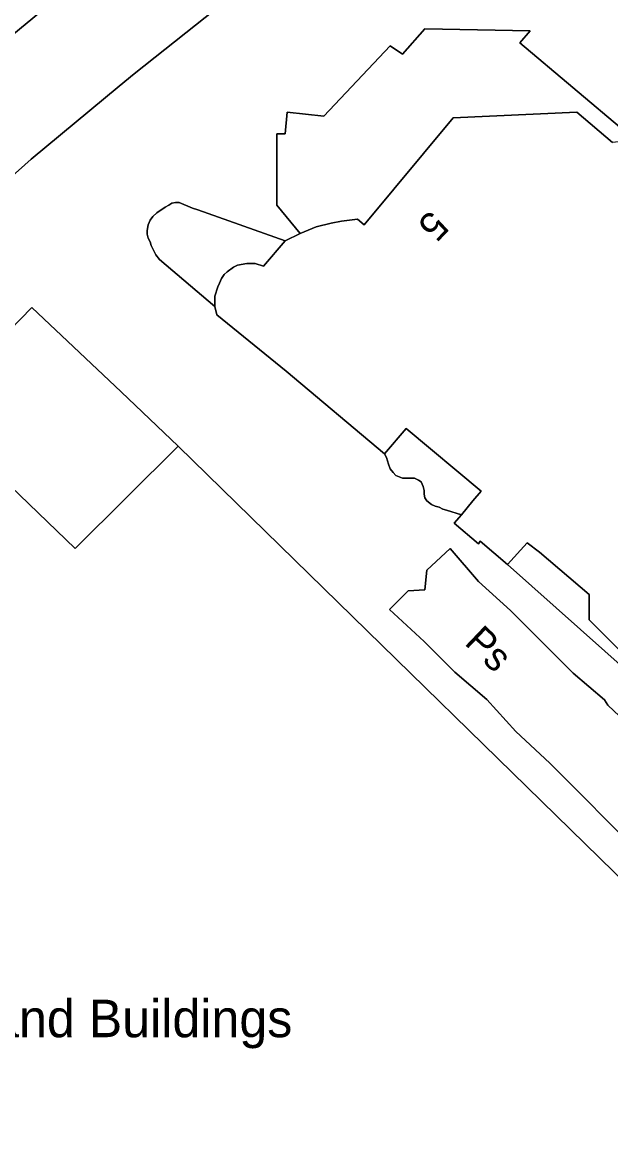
# Model space of a CAD drawing. Extents: x 529240 to 530363, y 179600 to 180767.
# Drawn here: x 530118.5 to 530149.8, y 180396.1 to 180455.7 of the extents above; entities that cross this region are included whole.
import ezdxf

# ---------------------------------------------------------------- set-up
doc = ezdxf.new("R2010")
doc.units = 0
for name, color, linetype in [('Building', 7, 'Continuous'), ('General surface', 7, 'Continuous'), ('Road Or Track', 7, 'Continuous'), ('Roadside', 7, 'Continuous'), ('Unclassified', 7, 'Continuous')]:
    doc.layers.add(name, color=color, linetype=linetype)

msp = doc.modelspace()

# ---------------------------------------------------------------- linework, layer by layer
at = {"layer": 'Building'}
for points in [[(530150.65, 180449.85), (530145, 180454.6), (530145.55, 180455.25), (530139.95, 180455.35), (530138.75, 180454), (530138.1, 180454.45), (530134.55, 180450.7), (530132.6, 180450.9), (530132.5, 180449.75), (530132.05, 180449.75), (530132.05, 180445.95), (530133.3, 180444.45), (530134.15, 180444.8), (530134.95, 180445), (530135.5, 180445.1), (530136.35, 180445.2), (530136.7, 180444.9), (530141.45, 180450.6), (530148.05, 180450.9), (530149.95, 180449.3)], [(530133.3, 180444.45), (530132.05, 180445.95), (530132.05, 180449.75), (530132.5, 180449.75), (530132.6, 180450.9), (530134.55, 180450.7), (530138.1, 180454.45), (530138.75, 180454), (530139.95, 180455.35), (530145.55, 180455.25), (530145, 180454.6), (530150.65, 180449.85), (530151.2, 180450.45), (530157.35, 180445.45), (530157.95, 180445.9), (530171.15, 180434.65)], [(530149.95, 180449.3), (530148.05, 180450.9), (530141.45, 180450.6), (530136.7, 180444.9), (530136.35, 180445.2), (530135.5, 180445.1), (530134.95, 180445), (530134.15, 180444.8), (530133.3, 180444.45), (530132.5, 180444.05), (530131.35, 180442.7), (530130.9, 180442.85), (530130.45, 180442.85), (530129.95, 180442.75), (530129.75, 180442.65), (530129.4, 180442.4), (530129.25, 180442.25), (530129.1, 180442.05), (530129, 180441.8), (530128.9, 180441.6), (530128.75, 180441.1), (530128.75, 180440.55), (530128.85, 180440.1), (530132.55, 180437.1), (530137.8, 180432.7), (530138.95, 180434.05), (530142.95, 180430.7), (530142.5, 180430.2), (530141.9, 180429.45), (530141.5, 180429), (530142.8, 180427.9), (530142.9, 180428.05), (530144.35, 180426.8), (530145.4, 180427.95), (530146.05, 180427.45), (530148.7, 180425.2), (530148.7, 180423.85), (530150.5, 180422.05)], [(530151.4, 180449.45), (530149.95, 180449.3), (530148.05, 180450.9), (530141.45, 180450.6)], [(530133.3, 180444.45), (530134.15, 180444.8), (530134.95, 180445), (530135.5, 180445.1), (530136.35, 180445.2), (530136.7, 180444.9), (530141.45, 180450.6)], [(530132.5, 180444.05), (530133.3, 180444.45)], [(530128.75, 180440.55), (530128.75, 180441.1), (530128.9, 180441.6), (530129, 180441.8), (530129.1, 180442.05), (530129.25, 180442.25), (530129.4, 180442.4), (530129.75, 180442.65), (530129.95, 180442.75), (530130.45, 180442.85), (530130.9, 180442.85), (530131.35, 180442.7), (530132.5, 180444.05)], [(530117.35, 180431.45), (530121.3, 180427.65), (530126.8, 180433.1), (530123.75, 180436), (530119, 180440.5), (530104.35, 180425.45)], [(530126.8, 180433.1), (530123.75, 180436), (530119, 180440.5), (530104.35, 180425.45)], [(530137.8, 180432.7), (530132.55, 180437.1), (530128.85, 180440.1), (530128.75, 180440.55)], [(530141.9, 180429.45), (530142.5, 180430.2), (530142.95, 180430.7), (530138.95, 180434.05), (530137.8, 180432.7)], [(530155.45, 180405.1), (530126.8, 180433.1), (530121.3, 180427.65), (530117.35, 180431.45), (530108.55, 180422.35), (530098.25, 180411.9), (530097.15, 180410.4), (530096.5, 180409.4), (530096.15, 180408.75), (530095.85, 180408.1), (530095.6, 180407.4), (530095.25, 180406.2), (530095.1, 180405.5), (530095, 180404.8), (530094.9, 180404.05), (530094.85, 180403.35), (530094.85, 180402.6), (530094.9, 180401.5), (530095.1, 180399.9), (530095.25, 180399.1), (530095.75, 180397.6), (530096.2, 180396.6), (530096.9, 180395.3)], [(530096.9, 180395.3), (530096.2, 180396.6), (530095.75, 180397.6), (530095.25, 180399.1), (530095.1, 180399.9), (530094.9, 180401.5), (530094.85, 180402.6), (530094.85, 180403.35), (530094.9, 180404.05), (530095, 180404.8), (530095.1, 180405.5), (530095.25, 180406.2), (530095.6, 180407.4), (530095.85, 180408.1), (530096.15, 180408.75), (530096.5, 180409.4), (530097.15, 180410.4), (530098.25, 180411.9), (530108.55, 180422.35), (530117.35, 180431.45), (530121.3, 180427.65), (530126.8, 180433.1)], [(530126.8, 180433.1), (530155.45, 180405.1), (530156.13, 180404.43)], [(530141.9, 180429.45), (530141.1, 180429.7), (530140.9, 180429.75), (530140.7, 180429.85), (530140.5, 180429.9), (530140.3, 180430), (530140.05, 180430.2), (530139.95, 180430.35), (530139.9, 180430.55), (530139.9, 180430.75), (530139.85, 180430.95), (530139.75, 180431.2), (530139.6, 180431.3), (530139.4, 180431.4), (530138.75, 180431.4), (530138.4, 180431.55), (530138.25, 180431.7), (530138.1, 180431.9), (530138, 180432.15), (530137.9, 180432.5), (530137.8, 180432.7)], [(530144.35, 180426.8), (530142.9, 180428.05), (530142.8, 180427.9), (530141.5, 180429), (530141.9, 180429.45)], [(530145.4, 180427.95), (530144.35, 180426.8)], [(530148.7, 180425.2), (530146.05, 180427.45), (530145.4, 180427.95)], [(530159.92, 180412.94), (530144.35, 180426.8)], [(530150.5, 180422.05), (530148.7, 180423.85), (530148.7, 180425.2)]]:
    msp.add_lwpolyline(points, dxfattribs=at)
msp.add_lwpolyline([(530137.8, 180432.7), (530137.9, 180432.5), (530138, 180432.15), (530138.1, 180431.9), (530138.25, 180431.7), (530138.4, 180431.55), (530138.75, 180431.4), (530139.4, 180431.4), (530139.6, 180431.3), (530139.75, 180431.2), (530139.85, 180430.95), (530139.9, 180430.75), (530139.9, 180430.55), (530139.95, 180430.35), (530140.05, 180430.2), (530140.3, 180430), (530140.5, 180429.9), (530140.7, 180429.85), (530140.9, 180429.75), (530141.1, 180429.7), (530141.9, 180429.45), (530142.5, 180430.2), (530142.95, 180430.7), (530138.95, 180434.05)], close=True, dxfattribs=at)
at = {"layer": 'General surface'}
for points in [[(530128.75, 180440.55), (530128.75, 180441.1), (530128.9, 180441.6), (530129, 180441.8), (530129.1, 180442.05), (530129.25, 180442.25), (530129.4, 180442.4), (530129.75, 180442.65), (530129.95, 180442.75), (530130.45, 180442.85), (530130.9, 180442.85), (530131.35, 180442.7), (530132.5, 180444.05), (530127.85, 180445.7), (530127.55, 180445.8), (530126.85, 180446.1), (530126.65, 180446.1), (530126.45, 180446.05), (530126.3, 180445.95), (530126.1, 180445.85), (530125.65, 180445.55), (530125.45, 180445.35), (530125.3, 180445.15), (530125.2, 180444.9), (530125.15, 180444.6), (530125.15, 180444.4), (530125.2, 180444.2), (530125.3, 180444), (530125.35, 180443.8), (530125.6, 180443.3), (530125.8, 180443.05)], [(530150.5, 180422.05), (530148.7, 180423.85), (530148.7, 180425.2), (530146.05, 180427.45), (530145.4, 180427.95), (530144.35, 180426.8), (530159.92, 180412.94), (530161.15, 180414.25), (530159.45, 180415.8), (530158.6, 180414.9), (530155.75, 180417.5), (530155.6, 180417.35)]]:
    msp.add_lwpolyline(points, close=True, dxfattribs=at)
at = {"layer": 'Road Or Track'}
for points in [[(530168.55, 180499.29), (530168.43, 180498.73), (530158.53, 180489.31), (530154.01, 180485.26), (530126.57, 180462.42), (530126.03, 180462.58), (530125.18, 180461.87), (530125.27, 180461.71), (530125.12, 180461.17), (530121.3, 180457.85), (530119.86, 180456.6), (530109.76, 180448.27), (530104.69, 180443.73), (530093.17, 180432.51), (530088.24, 180426.97), (530085.64, 180424.05), (530085.52, 180424), (530085.46, 180423.98), (530085.39, 180423.96), (530085.32, 180423.95), (530085.25, 180423.94), (530085.18, 180423.93)], [(530132.05, 180458.95), (530129.35, 180456.85), (530124.45, 180452.95), (530123.65, 180452.3)], [(530114.75, 180444.65), (530118.95, 180448.4), (530123.65, 180452.3), (530124.45, 180452.95), (530129.35, 180456.85)], [(530119.86, 180456.6), (530109.76, 180448.27)], [(530123.65, 180452.3), (530118.95, 180448.4), (530114.75, 180444.65), (530111.45, 180441.9), (530105.65, 180436), (530101.55, 180431.65), (530097.08, 180426.75), (530096.27, 180425.93), (530092.65, 180422.27), (530091.59, 180421.2), (530087.72, 180417.02)], [(530151.25, 180417.85), (530149.7, 180419.3), (530149.52, 180419.59), (530147.85, 180421), (530146.3, 180422.55), (530144.5, 180424.35), (530142.8, 180425.9), (530141.3, 180427.65), (530140.05, 180426.5), (530139.95, 180425.45), (530139.05, 180425.4), (530138.05, 180424.4), (530139.9, 180422.7), (530141.55, 180421.05), (530143.25, 180419.6), (530144.8, 180417.9), (530146.6, 180416.2), (530151.5, 180411.3)]]:
    msp.add_lwpolyline(points, dxfattribs=at)
at = {"layer": 'Roadside'}
for p, q in [((530141.3, 180427.65), (530141.3, 180427.65)), ((530140.05, 180426.5), (530140.05, 180426.5)), ((530142.8, 180425.9), (530142.8, 180425.9)), ((530139.05, 180425.4), (530139.05, 180425.4)), ((530138.05, 180424.4), (530138.05, 180424.4)), ((530144.5, 180424.35), (530144.5, 180424.35)), ((530139.9, 180422.7), (530139.9, 180422.7)), ((530146.3, 180422.55), (530146.3, 180422.55)), ((530141.55, 180421.05), (530141.55, 180421.05)), ((530147.85, 180421), (530147.85, 180421)), ((530143.25, 180419.6), (530143.25, 180419.6)), ((530149.7, 180419.3), (530149.7, 180419.3)), ((530144.8, 180417.9), (530144.8, 180417.9)), ((530146.6, 180416.2), (530146.6, 180416.2))]:
    msp.add_line(p, q, dxfattribs=at)
for points in [[(530152.75, 180475.95), (530149.65, 180473.2), (530144.6, 180469), (530140.6, 180465.95), (530132.05, 180458.95), (530129.35, 180456.85), (530124.45, 180452.95), (530123.65, 180452.3), (530118.95, 180448.4), (530114.75, 180444.65), (530111.45, 180441.9), (530105.65, 180436), (530101.55, 180431.65), (530097.08, 180426.75), (530096.27, 180425.93), (530092.65, 180422.27), (530091.59, 180421.2), (530087.72, 180417.02), (530084.15, 180412.58), (530080.91, 180407.89), (530076.79, 180400.63), (530076, 180398.36), (530075.64, 180395.99)], [(530109.76, 180448.27), (530119.86, 180456.6)], [(530159.92, 180412.94), (530144.35, 180426.8), (530142.9, 180428.05), (530142.8, 180427.9), (530141.5, 180429), (530141.9, 180429.45), (530141.1, 180429.7), (530140.9, 180429.75), (530140.7, 180429.85), (530140.5, 180429.9), (530140.3, 180430), (530140.05, 180430.2), (530139.95, 180430.35), (530139.9, 180430.55), (530139.9, 180430.75), (530139.85, 180430.95), (530139.75, 180431.2), (530139.6, 180431.3), (530139.4, 180431.4), (530138.75, 180431.4), (530138.4, 180431.55), (530138.25, 180431.7), (530138.1, 180431.9), (530138, 180432.15), (530137.9, 180432.5), (530137.8, 180432.7), (530132.55, 180437.1), (530128.85, 180440.1), (530128.75, 180440.55), (530125.8, 180443.05), (530125.6, 180443.3), (530125.35, 180443.8), (530125.3, 180444), (530125.2, 180444.2), (530125.15, 180444.4), (530125.15, 180444.6), (530125.2, 180444.9), (530125.3, 180445.15), (530125.45, 180445.35), (530125.65, 180445.55), (530126.1, 180445.85), (530126.3, 180445.95), (530126.45, 180446.05), (530126.65, 180446.1), (530126.85, 180446.1), (530127.55, 180445.8), (530127.85, 180445.7), (530132.5, 180444.05), (530133.3, 180444.45), (530132.05, 180445.95), (530132.05, 180449.75), (530132.5, 180449.75), (530132.6, 180450.9), (530134.55, 180450.7), (530138.1, 180454.45), (530138.75, 180454), (530139.95, 180455.35), (530145.55, 180455.25), (530145, 180454.6), (530150.65, 180449.85)], [(530104.35, 180425.45), (530119, 180440.5), (530123.75, 180436), (530126.8, 180433.1), (530155.45, 180405.1)], [(530151.5, 180411.3), (530146.6, 180416.2), (530144.8, 180417.9), (530143.25, 180419.6), (530141.55, 180421.05), (530139.9, 180422.7), (530138.05, 180424.4), (530139.05, 180425.4), (530139.95, 180425.45), (530140.05, 180426.5), (530141.3, 180427.65), (530142.8, 180425.9), (530144.5, 180424.35), (530146.3, 180422.55), (530147.85, 180421), (530149.52, 180419.59), (530149.7, 180419.3), (530151.25, 180417.85)]]:
    msp.add_lwpolyline(points, dxfattribs=at)
at = {"layer": 'Unclassified'}
for points in [[(530128.75, 180440.55), (530125.8, 180443.05), (530125.6, 180443.3), (530125.35, 180443.8), (530125.3, 180444), (530125.2, 180444.2), (530125.15, 180444.4), (530125.15, 180444.6), (530125.2, 180444.9), (530125.3, 180445.15), (530125.45, 180445.35), (530125.65, 180445.55), (530126.1, 180445.85), (530126.3, 180445.95), (530126.45, 180446.05), (530126.65, 180446.1), (530126.85, 180446.1), (530127.55, 180445.8), (530127.85, 180445.7), (530132.5, 180444.05)], [(530151.5, 180411.3), (530146.6, 180416.2), (530144.8, 180417.9), (530143.25, 180419.6), (530141.55, 180421.05), (530139.9, 180422.7), (530138.05, 180424.4), (530139.05, 180425.4), (530139.95, 180425.45), (530140.05, 180426.5), (530141.3, 180427.65), (530142.8, 180425.9), (530144.5, 180424.35), (530146.3, 180422.55), (530147.85, 180421), (530149.52, 180419.59), (530149.7, 180419.3), (530151.25, 180417.85)]]:
    msp.add_lwpolyline(points, dxfattribs=at)

# ---------------------------------------------------------------- texts
at = {"layer": 'Roadside'}
msp.add_text('Ps', height=1.5, rotation=316.4, dxfattribs=at).set_placement((530142, 180422.58))
at = {"layer": 'Unclassified'}
msp.add_text('5', height=1.5, rotation=226, dxfattribs=at).set_placement((530140.25, 180445.75))
msp.add_text('Grand Buildings', height=2, dxfattribs=at).set_placement((530113.85, 180401.6))

doc.saveas('drawing.dxf')
